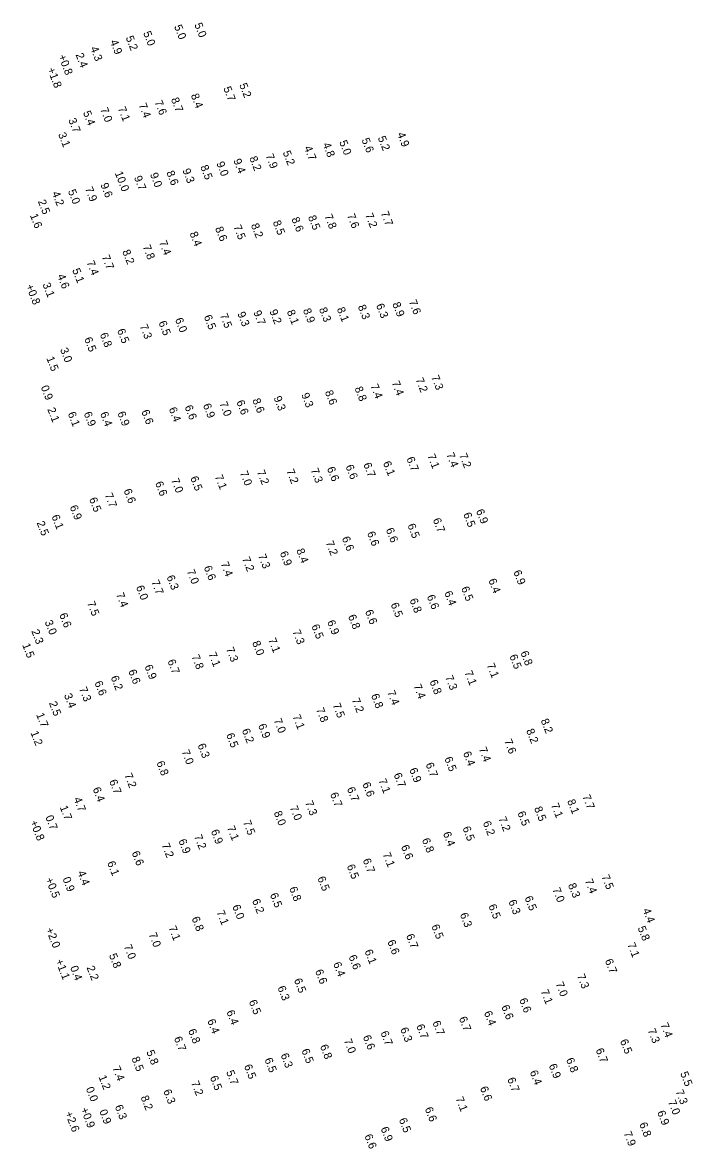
# Model space of a CAD drawing. Extents: x 815385 to 820851, y 582449 to 604245.
# Drawn here: x 818768 to 819187, y 596767 to 597467 of the extents above; entities that cross this region are included whole.
import ezdxf

# ---------------------------------------------------------------- set-up
doc = ezdxf.new("R2010")
doc.units = 0
doc.layers.add('V-TOPO-SOUN-020209', color=7, linetype='Continuous')

msp = doc.modelspace()

# ---------------------------------------------------------------- texts
at = {"layer": 'V-TOPO-SOUN-020209'}
for s, p in [('5.0', (818862.54, 597464.12)), ('5.0', (818875.19, 597465.34)), ('5.2', (818832.27, 597457.18)), ('5.0', (818843.2, 597460.08)), ('4.3', (818810.13, 597450.56)), ('4.9', (818822.49, 597454.73)), ('+0.8 ', (818790.11, 597445.48)), ('2.4', (818800.97, 597446.47)), ('+1.8 ', (818783.24, 597437.4)), ('5.2', (818903.26, 597427.62)), ('8.4', (818873, 597421.1)), ('5.7', (818893.3, 597425.49)), ('7.1', (818827.41, 597412.94)), ('7.4', (818840.4, 597415.08)), ('7.6', (818850.35, 597416.85)), ('8.7', (818860.58, 597418.64)), ('5.4', (818805.58, 597410.33)), ('7.0', (818816.34, 597412.38)), ('3.7', (818796.4, 597405.74)), ('3.1', (818790.04, 597396.79)), ('5.0', (818965.79, 597391.88)), ('5.6', (818979.77, 597393.33)), ('5.2', (818989.89, 597394.55)), ('4.9', (819001.98, 597396.93)), ('5.2', (818930.46, 597385.39)), ('4.7', (818943.81, 597388.43)), ('4.8', (818955.45, 597390.5)), ('9.0', (818888.99, 597378.62)), ('9.4', (818899.58, 597380.38)), ('8.2', (818909.54, 597381.94)), ('7.9', (818919.76, 597383.43)), ('10.0 ', (818825.48, 597372.51)), ('9.0', (818847.47, 597371.67)), ('8.6', (818857.71, 597372.89)), ('9.3', (818867.75, 597374.27)), ('8.5', (818878.94, 597376.43)), ('9.6', (818816.51, 597365.25)), ('9.7', (818837.45, 597369.73)), ('4.2', (818786.14, 597360)), ('5.0', (818796.18, 597361.2)), ('7.9', (818806.83, 597362.78)), ('2.5', (818777.38, 597354.84)), ('1.6', (818772.43, 597346.07)), ('8.6', (818935.93, 597343.85)), ('8.5', (818946.27, 597345.02)), ('7.8', (818956.54, 597345.68)), ('7.6', (818970.69, 597346.07)), ('7.2', (818981.99, 597346.39)), ('7.7', (818991.77, 597347.53)), ('8.6', (818888.18, 597337.96)), ('7.5', (818899.63, 597339.02)), ('8.2', (818910.6, 597340.01)), ('8.5', (818924.27, 597341.87)), ('7.4', (818853.12, 597329.29)), ('8.4', (818872.25, 597334.81)), ('8.2', (818830.12, 597323.54)), ('7.8', (818842.91, 597326.56)), ('7.4', (818807.81, 597316.73)), ('7.7', (818817.34, 597320.24)), ('5.1', (818798.83, 597311.86)), ('+0.8 ', (818769.84, 597301.95)), ('3.1', (818780.27, 597302.93)), ('4.6', (818789.48, 597308.31)), ('8.3', (818953.15, 597287.49)), ('8.1', (818964.32, 597287.6)), ('8.3', (818977.4, 597289.11)), ('6.3', (818988.79, 597289.88)), ('8.9', (818998.99, 597290.76)), ('7.6', (819009.27, 597292.2)), ('6.0', (818863.11, 597280.98)), ('6.5', (818881.14, 597282.78)), ('7.5', (818891.14, 597283.68)), ('9.3', (818902.09, 597284.74)), ('9.7', (818912.09, 597285.57)), ('9.2', (818922.14, 597286.19)), ('8.1', (818933.02, 597285.93)), ('8.9', (818943.09, 597286.86)), ('6.5', (818826.87, 597274.14)), ('7.3', (818841.1, 597276.87)), ('6.5', (818852.8, 597279.07)), ('6.5', (818806.3, 597268.87)), ('6.8', (818816.1, 597271.69)), ('3.0', (818791.25, 597262.25)), ('1.5', (818782.69, 597256.79)), ('7.3', (819023.3, 597245.03)), ('0.9', (818779.18, 597238.69)), ('7.4', (818985.3, 597239.6)), ('7.4', (818998.6, 597241.53)), ('7.2', (819013.52, 597243.5)), ('9.3', (818924.75, 597232.05)), ('9.3', (818942.05, 597234.06)), ('8.6', (818956.82, 597235.69)), ('8.8', (818975.39, 597237.98)), ('2.1', (818783.3, 597224.88)), ('6.4', (818859.2, 597225.11)), ('6.6', (818869.12, 597226.4)), ('6.9', (818880.56, 597227.44)), ('7.0', (818890.89, 597228.59)), ('6.6', (818901.48, 597229.51)), ('8.6', (818911.47, 597230.63)), ('6.1', (818796.05, 597222.21)), ('6.9', (818806.03, 597222.28)), ('6.4', (818816.27, 597222.21)), ('6.9', (818827.09, 597222.48)), ('6.6', (818842.04, 597223.5)), ('7.1', (819020.89, 597195.9)), ('7.4', (819032.72, 597196.71)), ('7.2', (819040.76, 597196.27)), ('6.7', (818980.86, 597190.47)), ('6.1', (818993.14, 597191.38)), ('6.7', (819007.82, 597194.09)), ('7.1', (818887.98, 597182.89)), ('7.0', (818903.7, 597185.22)), ('7.2', (818914.31, 597185.82)), ('7.2', (818932.7, 597186.39)), ('7.3', (818947.9, 597186.96)), ('6.6', (818958.1, 597187.9)), ('6.6', (818969.73, 597189.19)), ('6.6', (818850.66, 597178.74)), ('7.0', (818860.68, 597180.68)), ('6.5', (818872.63, 597181.98)), ('6.5', (818809.37, 597168.75)), ('7.7', (818819.15, 597171.46)), ('6.6', (818830.97, 597174.11)), ('6.9', (818797.29, 597163.86)), ('6.9', (819051.29, 597161.4)), ('6.1', (818785.9, 597157.93)), ('6.7', (819024.31, 597155.84)), ('6.5', (819043.3, 597159.31)), ('2.5', (818776.62, 597153.94)), ('6.6', (818983.17, 597147.49)), ('6.6', (818994.92, 597149.67)), ('6.5', (819008.44, 597152.37)), ('7.2', (818957.31, 597141.59)), ('6.6', (818967.43, 597144.35)), ('7.3', (818915.05, 597133.38)), ('6.9', (818928.62, 597135.1)), ('8.4', (818938.92, 597136.78)), ('7.4', (818891.67, 597128.45)), ('7.2', (818905.05, 597131.56)), ('6.3', (818857.84, 597120.1)), ('7.0', (818870.49, 597123.71)), ('6.6', (818881.09, 597126.07)), ('6.9', (819074.63, 597123.25)), ('6.0', (818838.73, 597113.74)), ('7.7', (818848.3, 597117.06)), ('6.5', (819041.99, 597113.08)), ('6.4', (819059.03, 597118)), ('7.4', (818826.25, 597109.22)), ('6.8', (819009.76, 597105.68)), ('6.6', (819020.56, 597107.92)), ('6.4', (819031.41, 597110.23)), ('7.5', (818808.13, 597103.8)), ('6.6', (818981.9, 597098.52)), ('6.5', (818997.94, 597102.98)), ('3.0', (818781.64, 597092.03)), ('6.6', (818790.73, 597096.46)), ('6.9', (818958.2, 597092.03)), ('6.8', (818971.28, 597095.52)), ('2.3', (818773.3, 597086.2)), ('7.3', (818936.54, 597086.02)), ('6.5', (818948.4, 597089.44)), ('1.5', (818767.6, 597077.58)), ('8.0', (818911.35, 597079.08)), ('7.1', (818921.37, 597080.87)), ('7.8', (818873.47, 597070.44)), ('7.1', (818884.01, 597072.05)), ('7.3', (818894.98, 597075.09)), ('6.5', (819072.18, 597070.62)), ('6.8', (819079.08, 597072.77)), ('6.9', (818844.05, 597064.19)), ('6.7', (818858.39, 597067.51)), ('7.1', (819058.01, 597065.08)), ('6.2', (818822.9, 597057.35)), ('6.6', (818833.91, 597061.21)), ('7.3', (819032.02, 597057.47)), ('7.1', (819044.12, 597060.46)), ('7.3', (818803.14, 597050.28)), ('6.6', (818812.74, 597054)), ('7.4', (819012.19, 597052.02)), ('6.8', (819022.24, 597054.77)), ('3.4', (818793.71, 597046.22)), ('7.2', (818973.62, 597043.33)), ('6.8', (818985.66, 597046.04)), ('7.4', (818995.75, 597048.09)), ('2.5', (818784.29, 597041.3)), ('7.8', (818951.33, 597037.32)), ('7.5', (818961.65, 597040.11)), ('1.7', (818776.3, 597034.08)), ('7.0', (818924.83, 597030.57)), ('7.1', (818936.62, 597032.95)), ('8.2', (819091.77, 597030.43)), ('1.2', (818772.76, 597022.77)), ('6.5', (818895.09, 597021.44)), ('6.2', (818904.91, 597024.27)), ('6.9', (818915.07, 597027.32)), ('8.2', (819082.65, 597024.15)), ('6.3', (818877.2, 597014.95)), ('7.6', (819068.87, 597017.63)), ('7.0', (818867.21, 597010.99)), ('6.4', (819043.17, 597010.02)), ('7.4', (819053.03, 597012.63)), ('6.8', (818851.49, 597003.99)), ('6.7', (819019.79, 597003.02)), ('6.5', (819031.52, 597006.63)), ('7.2', (818831.41, 596996.31)), ('7.1', (818990.28, 596992.97)), ('6.7', (818999.79, 596996.57)), ('6.9', (819009.57, 596999.69)), ('6.4', (818811.65, 596987.64)), ('6.7', (818821.94, 596992.42)), ('6.7', (818970.6, 596987.76)), ('6.6', (818980.24, 596990.76)), ('4.7', (818799.7, 596981.4)), ('7.3', (818944.42, 596979.12)), ('6.7', (818960.04, 596984.38)), ('8.1', (819108.29, 596980.05)), ('7.7', (819117.84, 596982.96)), ('1.7', (818791.09, 596976.17)), ('8.0', (818924.88, 596972.76)), ('7.0', (818934.88, 596976.05)), ('6.5', (819077.18, 596972.6)), ('8.5', (819087.64, 596975.52)), ('7.1', (819098.17, 596977.59)), ('+0.8 ', (818772.46, 596966.97)), ('0.7', (818782.05, 596970.05)), ('7.5', (818905.61, 596966.87)), ('6.2', (819055.55, 596966.49)), ('7.2', (819065.31, 596969.16)), ('7.2', (818875.05, 596957.98)), ('6.9', (818885.52, 596961.22)), ('7.1', (818895.56, 596963.45)), ('6.4', (819030.64, 596959.8)), ('6.5', (819042.85, 596963.16)), ('7.2', (818854.74, 596952.65)), ('6.9', (818865.25, 596955.24)), ('6.6', (819004.39, 596951.56)), ('6.8', (819017.47, 596955.82)), ('6.6', (818836.03, 596947.74)), ('7.1', (818992.96, 596946.84)), ('6.1', (818820.67, 596941.44)), ('6.5', (818970.51, 596939.42)), ('6.7', (818980.49, 596943.11)), ('+0.5 ', (818782.08, 596931.19)), ('0.9', (818792.79, 596931.47)), ('4.4', (818802.15, 596935.42)), ('6.5', (818952.15, 596931.88)), ('7.4', (819119.35, 596930.3)), ('7.5', (819129.78, 596932.91)), ('6.8', (818934.47, 596925.47)), ('7.0', (819099.1, 596924.85)), ('8.3', (819108.82, 596927.63)), ('6.2', (818911.26, 596917.82)), ('6.5', (818922.48, 596921.53)), ('6.3', (819071.55, 596917.27)), ('6.5', (819081.67, 596919.62)), ('7.1', (818889.1, 596910.64)), ('6.0', (818898.9, 596914.21)), ('6.5', (819059.07, 596914.49)), ('4.4', (819155.48, 596911.97)), ('6.8', (818873.49, 596906.76)), ('6.3', (819041.2, 596909.19)), ('+2.0 ', (818782.32, 596899.92)), ('7.0', (818846.7, 596896.78)), ('7.1', (818859.02, 596900.93)), ('6.7', (819007.55, 596895.92)), ('6.5', (819023.41, 596901.89)), ('5.8', (819152.36, 596900.78)), ('7.0', (818831.1, 596889.28)), ('6.6', (818995.84, 596892.19)), ('7.1', (819145.92, 596890.43)), ('5.8', (818821.83, 596883.7)), ('6.6', (818971.63, 596882.81)), ('6.1', (818981.61, 596886.22)), ('+1.1 ', (818788.35, 596880.18)), ('0.4', (818797.49, 596876)), ('2.2', (818807.84, 596875.98)), ('6.4', (818961.98, 596878.37)), ('6.7', (819131.86, 596880.3)), ('6.5', (818937.49, 596868.18)), ('6.6', (818950.67, 596873.76)), ('7.3', (819114.44, 596870.88)), ('6.3', (818927.18, 596863.44)), ('7.1', (819091.71, 596861.2)), ('7.0', (819101.07, 596865.94)), ('6.5', (818909.26, 596854.72)), ('6.6', (819078.29, 596855.81)), ('6.4', (818895.24, 596848.29)), ('6.4', (819056.27, 596847.79)), ('6.6', (819067.14, 596851.54)), ('6.4', (818883.31, 596842.73)), ('6.7', (819013.93, 596839.5)), ('6.7', (819024.03, 596841.65)), ('6.7', (819040.62, 596844.28)), ('7.4', (819166.61, 596840.34)), ('6.8', (818871.28, 596836.56)), ('6.6', (818980.56, 596832.69)), ('6.7', (818991.57, 596835.27)), ('6.3', (819003.87, 596837.51)), ('7.3', (819158.63, 596836.77)), ('6.7', (818862.44, 596831.82)), ('6.8', (818953.73, 596826.82)), ('7.0', (818968.63, 596830.39)), ('6.5', (819141.32, 596830.11)), ('8.5', (818835.94, 596819.22)), ('5.8', (818845.18, 596823.31)), ('6.3', (818929.14, 596821.36)), ('6.5', (818942.16, 596824.17)), ('6.7', (819126.09, 596824.5)), ('7.4', (818823.95, 596813.27)), ('6.5', (818906.24, 596814.41)), ('6.5', (818919.06, 596818.48)), ('6.9', (819096.78, 596814.77)), ('6.8', (819107.6, 596818.49)), ('1.2', (818815.3, 596807.63)), ('6.5', (818884.93, 596807.36)), ('5.7', (818895.09, 596810.68)), ('6.7', (819070.86, 596806.25)), ('6.4', (819084.91, 596810.7)), ('5.5', (819178.98, 596809.86)), ('0.0', (818807.38, 596800.31)), ('6.3', (818855.8, 596798.82)), ('7.2', (818873.19, 596804.01)), ('6.6', (819053.76, 596800.66)), ('7.3', (819176.07, 596798.55)), ('8.2', (818841.63, 596794.9)), ('7.1', (819038.5, 596794.14)), ('7.0', (819171.35, 596792.06)), ('+2.6 ', (818794.29, 596784.95)), ('+0.9 ', (818804.05, 596787.45)), ('0.9', (818815.72, 596786.21)), ('6.3', (818825.47, 596789.11)), ('6.6', (819019.26, 596787.73)), ('6.9', (819164.56, 596785.52)), ('6.5', (819003.06, 596780.91)), ('6.8', (819153.33, 596778.18)), ('6.6', (818981.54, 596770.77)), ('6.9', (818991.67, 596775.39)), ('7.9', (819143.62, 596772.49))]:
    msp.add_text(s, height=5, rotation=291.456, dxfattribs=at).set_placement(p)

doc.saveas('drawing.dxf')
